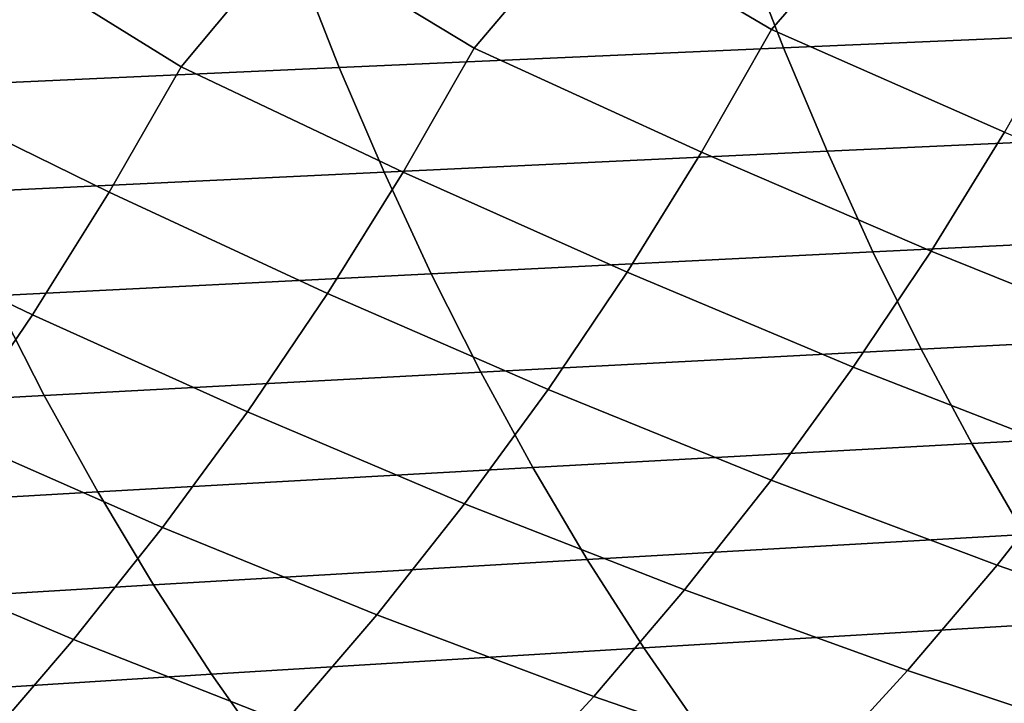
# Model space of a CAD drawing. Header units: metres. Extents: x -240 to 45, y -77 to 27.
# Tile 429 of 656: x -171.57 to -167.44, y -10.17 to -7.3. Entities that reach past the tile are written whole.
import ezdxf

# ---------------------------------------------------------------- set-up
doc = ezdxf.new("R2010")
doc.units = ezdxf.units.M
doc.layers.add('solid_102011X2', color=7, linetype='CONTINUOUS')

msp = doc.modelspace()

# ---------------------------------------------------------------- linework, layer by layer
at = {"layer": 'solid_102011X2'}
for points in [[(-168.417114, -7.34298, 318.338257), (-169.203171, -6.879925, 316.962921), (-168.686447, -6.326638, 317.181671), (-167.951843, -6.80718, 318.458252)], [(-169.662979, -7.421001, 316.845886), (-170.43576, -6.953101, 315.448151), (-169.917496, -6.393852, 315.674927), (-169.203171, -6.879925, 316.962921)], [(-170.890579, -7.499535, 315.334198), (-171.651215, -7.026939, 313.913452), (-171.131058, -6.461617, 314.148407), (-170.43576, -6.953101, 315.448151)], [(-167.440201, -7.774151, 319.929077), (-168.417114, -7.34298, 318.338257), (-167.951843, -6.80718, 318.458252), (-167.151642, -7.265265, 319.811646)], [(-168.709946, -7.857339, 318.453552), (-169.662979, -7.421001, 316.845886), (-169.203171, -6.879925, 316.962921), (-168.417114, -7.34298, 318.338257)], [(-166.65744, -6.89915, 352.110962), (-168.53833, -6.975634, 350.84433), (-168.366592, -7.420336, 350.621033), (-166.490585, -7.338972, 351.887817)], [(-169.960114, -7.940869, 316.959045), (-170.890579, -7.499535, 315.334198), (-170.43576, -6.953101, 315.448151), (-169.662979, -7.421001, 316.845886)], [(-168.53833, -6.975634, 350.84433), (-170.404877, -7.053233, 349.552795), (-170.22818, -7.502882, 349.329407), (-168.366592, -7.420336, 350.621033)], [(-170.404877, -7.053233, 349.552795), (-172.256927, -7.131911, 348.236572), (-172.075195, -7.586574, 348.013123), (-170.22818, -7.502882, 349.329407)], [(-171.192108, -8.024967, 315.44516), (-172.101486, -7.578826, 313.802734), (-171.651215, -7.026939, 313.913452), (-170.890579, -7.499535, 315.334198)], [(-168.417114, -7.34298, 318.338257), (-167.440201, -7.774151, 319.929077), (-167.747894, -8.272031, 320.05484), (-168.709946, -7.857339, 318.453552)], [(-166.490585, -7.338972, 351.887817), (-168.366592, -7.420336, 350.621033), (-168.184357, -7.853598, 350.384125), (-166.313553, -7.767479, 351.651062)], [(-168.366592, -7.420336, 350.621033), (-170.22818, -7.502882, 349.329407), (-170.04068, -7.940965, 349.092377), (-168.184357, -7.853598, 350.384125)], [(-169.662979, -7.421001, 316.845886), (-168.709946, -7.857339, 318.453552), (-169.022202, -8.360581, 318.577057), (-169.960114, -7.940869, 316.959045)], [(-170.22818, -7.502882, 349.329407), (-172.075195, -7.586574, 348.013123), (-171.88237, -8.02954, 347.776031), (-170.04068, -7.940965, 349.092377)], [(-170.890579, -7.499535, 315.334198), (-169.960114, -7.940869, 316.959045), (-170.276993, -8.449512, 317.080231), (-171.192108, -8.024967, 315.44516)], [(-172.101486, -7.578826, 313.802734), (-171.192108, -8.024967, 315.44516), (-171.513657, -8.53907, 315.564056), (-172.407425, -8.109895, 313.91153)], [(-166.313553, -7.767479, 351.651062), (-168.184357, -7.853598, 350.384125), (-167.991928, -8.274761, 350.133942), (-166.126602, -8.184019, 351.401031)], [(-167.440201, -7.774151, 319.929077), (-166.453491, -8.183824, 321.513672), (-166.775024, -8.66473, 321.649933), (-167.747894, -8.272031, 320.05484)], [(-168.184357, -7.853598, 350.384125), (-170.04068, -7.940965, 349.092377), (-169.842697, -8.366815, 348.842102), (-167.991928, -8.274761, 350.133942)], [(-168.709946, -7.857339, 318.453552), (-167.747894, -8.272031, 320.05484), (-168.07428, -8.758159, 320.188751), (-169.022202, -8.360581, 318.577057)], [(-170.04068, -7.940965, 349.092377), (-171.88237, -8.02954, 347.776031), (-171.678757, -8.460136, 347.525665), (-169.842697, -8.366815, 348.842102)], [(-169.960114, -7.940869, 316.959045), (-169.022202, -8.360581, 318.577057), (-169.35347, -8.851953, 318.708588), (-170.276993, -8.449512, 317.080231)], [(-171.192108, -8.024967, 315.44516), (-170.276993, -8.449512, 317.080231), (-170.613159, -8.946169, 317.209351), (-171.513657, -8.53907, 315.564056)], [(-172.407425, -8.109895, 313.91153), (-171.513657, -8.53907, 315.564056), (-171.854797, -9.041075, 315.690735), (-172.733704, -8.62953, 314.028137)], [(-166.126602, -8.184019, 351.401031), (-167.991928, -8.274761, 350.133942), (-167.789612, -8.683172, 349.870911), (-165.930054, -8.587946, 351.138153)], [(-167.991928, -8.274761, 350.133942), (-169.842697, -8.366815, 348.842102), (-169.634537, -8.779771, 348.578918), (-167.789612, -8.683172, 349.870911)], [(-167.747894, -8.272031, 320.05484), (-166.775024, -8.66473, 321.649933), (-167.114517, -9.133291, 321.794312), (-168.07428, -8.758159, 320.188751)], [(-169.842697, -8.366815, 348.842102), (-171.678757, -8.460136, 347.525665), (-171.464661, -8.877695, 347.26239), (-169.634537, -8.779771, 348.578918)], [(-169.022202, -8.360581, 318.577057), (-168.07428, -8.758159, 320.188751), (-168.41893, -9.231814, 320.330688), (-169.35347, -8.851953, 318.708588)], [(-170.276993, -8.449512, 317.080231), (-169.35347, -8.851953, 318.708588), (-169.703262, -9.330727, 318.848022), (-170.613159, -8.946169, 317.209351)], [(-171.678757, -8.460136, 347.525665), (-173.499939, -8.554684, 346.184845), (-173.279846, -8.976899, 345.92157), (-171.464661, -8.877695, 347.26239)], [(-171.513657, -8.53907, 315.564056), (-170.613159, -8.946169, 317.209351), (-170.968155, -9.430107, 317.346222), (-171.854797, -9.041075, 315.690735)], [(-165.930054, -8.587946, 351.138153), (-167.789612, -8.683172, 349.870911), (-167.577682, -9.078194, 349.595398), (-165.724167, -8.97863, 350.862793)], [(-167.789612, -8.683172, 349.870911), (-169.634537, -8.779771, 348.578918), (-169.416489, -9.179188, 348.303284), (-167.577682, -9.078194, 349.595398)], [(-169.634537, -8.779771, 348.578918), (-171.464661, -8.877695, 347.26239), (-171.240417, -9.281563, 346.986664), (-169.416489, -9.179188, 348.303284)], [(-168.07428, -8.758159, 320.188751), (-167.114517, -9.133291, 321.794312), (-167.471741, -9.588812, 321.946411), (-168.41893, -9.231814, 320.330688)], [(-169.35347, -8.851953, 318.708588), (-168.41893, -9.231814, 320.330688), (-168.781586, -9.692296, 320.480194), (-169.703262, -9.330727, 318.848022)], [(-171.464661, -8.877695, 347.26239), (-173.279846, -8.976899, 345.92157), (-173.049301, -9.385271, 345.645782), (-171.240417, -9.281563, 346.986664)], [(-170.613159, -8.946169, 317.209351), (-169.703262, -9.330727, 318.848022), (-170.07132, -9.796195, 318.994904), (-170.968155, -9.430107, 317.346222)], [(-165.724167, -8.97863, 350.862793), (-167.577682, -9.078194, 349.595398), (-167.356491, -9.459227, 349.307831), (-165.509293, -9.355477, 350.575409)], [(-171.854797, -9.041075, 315.690735), (-170.968155, -9.430107, 317.346222), (-171.341705, -9.900611, 317.490448), (-172.215057, -9.530242, 315.825073)], [(-167.577682, -9.078194, 349.595398), (-169.416489, -9.179188, 348.303284), (-169.188919, -9.564461, 348.015564), (-167.356491, -9.459227, 349.307831)], [(-167.114517, -9.133291, 321.794312), (-166.141693, -9.485811, 323.393494), (-166.510956, -9.922833, 323.555237), (-167.471741, -9.588812, 321.946411)], [(-169.416489, -9.179188, 348.303284), (-171.240417, -9.281563, 346.986664), (-171.006378, -9.671129, 346.698883), (-169.188919, -9.564461, 348.015564)], [(-168.41893, -9.231814, 320.330688), (-167.471741, -9.588812, 321.946411), (-167.84668, -10.030631, 322.105469), (-168.781586, -9.692296, 320.480194)], [(-171.240417, -9.281563, 346.986664), (-173.049301, -9.385271, 345.645782), (-172.808701, -9.77918, 345.357971), (-171.006378, -9.671129, 346.698883)], [(-169.703262, -9.330727, 318.848022), (-168.781586, -9.692296, 320.480194), (-169.162201, -10.138936, 320.636566), (-170.07132, -9.796195, 318.994904)], [(-170.968155, -9.430107, 317.346222), (-170.07132, -9.796195, 318.994904), (-170.457642, -10.247682, 319.148499), (-171.341705, -9.900611, 317.490448)], [(-167.356491, -9.459227, 349.307831), (-169.188919, -9.564461, 348.015564), (-168.952179, -9.934991, 347.716248), (-167.126389, -9.825678, 349.008636)], [(-172.215057, -9.530242, 315.825073), (-171.341705, -9.900611, 317.490448), (-171.73378, -10.356998, 317.641296), (-172.594162, -10.005848, 315.966644)], [(-169.188919, -9.564461, 348.015564), (-171.006378, -9.671129, 346.698883), (-170.762894, -10.045786, 346.399475), (-168.952179, -9.934991, 347.716248)], [(-167.471741, -9.588812, 321.946411), (-166.510956, -9.922833, 323.555237), (-166.896286, -10.345568, 323.724762), (-167.84668, -10.030631, 322.105469)], [(-171.006378, -9.671129, 346.698883), (-172.808701, -9.77918, 345.357971), (-172.55838, -10.158011, 345.058502), (-170.762894, -10.045786, 346.399475)], [(-168.781586, -9.692296, 320.480194), (-167.84668, -10.030631, 322.105469), (-168.237961, -10.458014, 322.272247), (-169.162201, -10.138936, 320.636566)], [(-170.07132, -9.796195, 318.994904), (-169.162201, -10.138936, 320.636566), (-169.559433, -10.570992, 320.800507), (-170.457642, -10.247682, 319.148499)], [(-168.952179, -9.934991, 347.716248), (-168.706604, -10.290196, 347.405792), (-166.887711, -10.176973, 348.698303), (-167.126389, -9.825678, 349.008636)], [(-171.341705, -9.900611, 317.490448), (-170.457642, -10.247682, 319.148499), (-170.86084, -10.684438, 319.309631), (-171.73378, -10.356998, 317.641296)], [(-170.762894, -10.045786, 346.399475), (-170.510345, -10.404948, 346.088898), (-168.706604, -10.290196, 347.405792), (-168.952179, -9.934991, 347.716248)], [(-170.762894, -10.045786, 346.399475), (-172.55838, -10.158011, 345.058502), (-172.298752, -10.521173, 344.747894), (-170.510345, -10.404948, 346.088898)], [(-167.84668, -10.030631, 322.105469), (-166.896286, -10.345568, 323.724762), (-167.297134, -10.753345, 323.901855), (-168.237961, -10.458014, 322.272247)], [(-169.162201, -10.138936, 320.636566), (-168.237961, -10.458014, 322.272247), (-168.645035, -10.870286, 322.446503), (-169.559433, -10.570992, 320.800507)]]:
    msp.add_3dface(points, dxfattribs=at)

doc.saveas('drawing.dxf')
